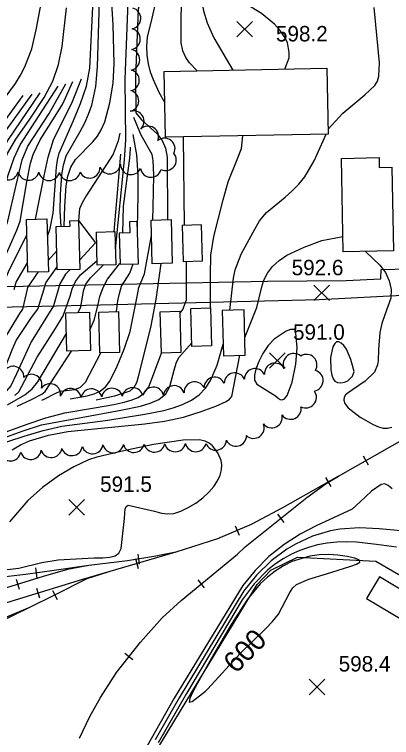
# Model space of a CAD drawing. Extents: x 79600 to 91800, y 75600 to 84400.
# Drawn here: x 88117 to 88483, y 77293 to 77994 of the extents above; entities that cross this region are included whole.
import ezdxf

# ---------------------------------------------------------------- set-up
doc = ezdxf.new("R2010")
doc.units = 0
for name, color, linetype in [('080-090$0$BLDG', 7, 'Continuous'), ('080-090$0$INDEX', 7, 'Continuous'), ('080-090$0$INDXLBL', 7, 'Continuous'), ('080-090$0$INTER', 7, 'Continuous'), ('080-090$0$ROAD', 7, 'Continuous'), ('080-090$0$RR', 7, 'Continuous'), ('080-090$0$SPOTMARK', 7, 'Continuous'), ('080-090$0$SPOTS', 7, 'Continuous'), ('080-090$0$TRANSPWRLN', 7, 'Continuous'), ('080-090$0$TREES', 7, 'Continuous')]:
    doc.layers.add(name, color=color, linetype=linetype)

# ---------------------------------------------------------------- blocks, each defined once
blk = doc.blocks.new('080-090$0$SPOTS')
at = {"layer": '080-090$0$SPOTMARK'}
for p, q in [((-0.5, -0.5), (0.5, 0.5)), ((-0.5, 0.5), (0.5, -0.5))]:
    blk.add_line(p, q, dxfattribs=at)

msp = doc.modelspace()

# ---------------------------------------------------------------- linework, layer by layer
at = {"layer": '080-090$0$BLDG'}
for points in [[(88421.5, 77878.33), (88263.71, 77875.23), (88262.46, 77939.03), (88420.25, 77942.13)], [(88470.88, 77855.41), (88471.08, 77845.96), (88483.25, 77846.22), (88484.94, 77765.06), (88436.17, 77764.05), (88434.29, 77854.64)], [(88128.88, 77795.59), (88148.85, 77796.13), (88150.24, 77744.74), (88130.28, 77744.2)], [(88171.24, 77788.93), (88171.09, 77794.18), (88179.55, 77794.41), (88180.83, 77747.07), (88158.75, 77746.48), (88157.61, 77788.56)], [(88228.83, 77793.26), (88229.13, 77782.38), (88218.86, 77782.1), (88219.67, 77752.09), (88237.56, 77752.57), (88236.45, 77793.46)], [(88269.17, 77795.3), (88270.32, 77753.13), (88250.89, 77752.6), (88249.74, 77794.78)], [(88279.81, 77789.71), (88280.76, 77754.73), (88299.71, 77755.24), (88298.77, 77790.22)], [(88214.72, 77783.67), (88215.59, 77751.57), (88197.6, 77751.09), (88196.73, 77783.18)], [(88289.45, 77672.42), (88288.45, 77709.24), (88307.32, 77709.75), (88308.32, 77672.93)], [(88168.22, 77667.65), (88167.21, 77704.88), (88189.97, 77705.49), (88190.98, 77668.26)], [(88200.14, 77666.07), (88199.07, 77705.69), (88218.17, 77706.2), (88219.24, 77666.59)], [(88259.81, 77665.93), (88258.72, 77705.94), (88277.61, 77706.45), (88278.69, 77666.44)], [(88341.13, 77663.86), (88339.94, 77707.71), (88318.67, 77707.13), (88319.86, 77663.28)], [(88520.26, 77425.86), (88511.46, 77431.13), (88507.35, 77427.19), (88471.14, 77448.86), (88458.66, 77427.99), (88504.96, 77400.28)]]:
    msp.add_lwpolyline(points, close=True, dxfattribs=at)
at = {"layer": '080-090$0$INDEX'}
msp.add_line((88282.25, 77789.77), (88281.36, 77875.57), dxfattribs=at)
for points in [[(88215.19, 77766.58), (88224.11, 77853.21), (88225.41, 77872.61), (88224.58, 77931.65), (88227.88, 78015.01)], [(88029.61, 77789.5), (88037.03, 77805.23), (88063.97, 77849.31), (88079.6, 77874.03), (88107.33, 77912.37), (88118.26, 77927.43), (88123.14, 77935.31), (88127.46, 77943.53), (88134.09, 77961.02), (88138.5, 77979.31), (88143.46, 78006.46)], [(88263.05, 77908.95), (88257.68, 77918.61), (88252.03, 77930.84), (88249.31, 77938.32), (88247.16, 77946.38), (88245.87, 77954.81), (88245.6, 77963.51), (88246.43, 77972.41), (88250.83, 77990.55), (88255.07, 78009.02)], [(88048.3, 77700.46), (88051.88, 77704), (88056.49, 77712.01), (88059.38, 77725.73), (88061.18, 77733.67), (88082.29, 77781.14), (88103.9, 77842.08), (88110.63, 77859.4), (88118.52, 77873.4), (88131.55, 77891.88), (88146.13, 77913.85), (88154.46, 77929.67), (88160.06, 77945.71), (88163.5, 77963.31), (88167.81, 78000.65)], [(88149.3, 77779.37), (88152.07, 77786.68), (88154.81, 77801.62), (88158.22, 77846.07), (88158.96, 77852.85), (88160.58, 77859.67), (88174.69, 77891.32), (88181.49, 77907.92), (88187.18, 77924.81), (88190.53, 77942.1), (88193.44, 78001.69)], [(88117.21, 77727.46), (88119.14, 77734.71), (88130.03, 77753.4)], [(88179.14, 77705.2), (88181.7, 77710.89), (88183.21, 77720.15), (88184.29, 77726.31), (88186.69, 77732.77), (88190.91, 77738.97), (88203.38, 77751.24)], [(88277.67, 77704.19), (88280.66, 77708.25), (88284.15, 77717.6), (88284.15, 77754.82)], [(88110.61, 77615.8), (88127.43, 77625.28), (88134.39, 77631.12), (88139.88, 77637.92), (88167.75, 77684.87)], [(88084.03, 77580.32), (88129.54, 77596.85), (88147.75, 77603.03), (88166.23, 77607.96), (88194.81, 77612.75), (88213.76, 77616.12), (88222.53, 77618), (88230.47, 77620.07), (88237.39, 77622.88), (88243.16, 77627.06), (88247.69, 77633.02), (88259.89, 77665.93)]]:
    msp.add_lwpolyline(points, dxfattribs=at)
msp.add_lwpolyline([(88304.82, 77340.18), (88336.05, 77374.61), (88361.14, 77398.8), (88367.58, 77405.5), (88373.23, 77412.68), (88384.17, 77433.79), (88387.14, 77438.3), (88390.78, 77441.54), (88402.73, 77446.72), (88419.79, 77451.9), (88436.42, 77456.93), (88443.46, 77459.18), (88449.04, 77461.18), (88452.2, 77463.02), (88451.85, 77464.89), (88447.35, 77466.85), (88439.81, 77468.65), (88430.83, 77469.98), (88421.71, 77470.55), (88412.71, 77470.26), (88403.8, 77469.04), (88386.39, 77463.71), (88378.06, 77459.58), (88370.12, 77454.49), (88362.63, 77448.59), (88355.68, 77442.02), (88343.4, 77427.34), (88327.53, 77402.72), (88308.43, 77370.08), (88294.42, 77345.19), (88290.14, 77337.2), (88287.21, 77330.78), (88286.83, 77327.44), (88289.65, 77328.05), (88302.67, 77337.97)], close=True, dxfattribs=at)
at = {"layer": '080-090$0$INTER'}
for p, q in [((88379.57, 77941.33), (88383.55, 77952.19)), ((88213.93, 77783.65), (88220.33, 77858.89)), ((88149.94, 77755.67), (88158.25, 77764.79))]:
    msp.add_line(p, q, dxfattribs=at)
for points in [[(88231.48, 78139.91), (88235.83, 78102.02), (88244.09, 78054.36), (88244.43, 78035.54), (88243.54, 78026.27), (88241.94, 78017.34), (88237.24, 77999.29), (88234.73, 77933.83), (88235.09, 77899.03), (88240.4, 77891.95), (88255.65, 77878.54), (88260.62, 77872.21), (88263.78, 77864.54), (88265.41, 77855.99), (88265.86, 77795.22)], [(88165.48, 77788.77), (88166.14, 77808.51), (88167.44, 77827.97), (88169.03, 77837.4), (88172, 77846.04), (88176.66, 77853.54), (88193.28, 77870.89), (88197.7, 77876.23), (88201.52, 77882.48), (88204.83, 77890.17), (88209.95, 77908.47), (88212.96, 77927.76), (88213.99, 77946.66), (88213.17, 77984.24), (88208.63, 78058.41)], [(88294.59, 77939.66), (88287.1, 77947.45), (88283.45, 77952.45), (88280.45, 77958.93), (88278.87, 77966.81), (88279.43, 78027.04)], [(88383.55, 77952.19), (88383.77, 77957.48), (88381.92, 77966.94), (88378.98, 77972.83), (88374.72, 77978.96), (88369.44, 77984.88), (88356.83, 77995.11), (88342.68, 78003.88), (88328.12, 78011.3), (88321.05, 78014.2), (88309.27, 78017.79), (88305.39, 78018.29), (88302.71, 78018.01), (88300.85, 78017.09), (88299.53, 78015.58), (88298.7, 78009.37), (88300.67, 77997.82), (88304.15, 77986.05), (88310.52, 77971.59), (88329.21, 77940.34)], [(88162.71, 77788.7), (88161.62, 77803.39), (88161.98, 77819.55), (88163.42, 77838.63), (88164.95, 77848.13), (88167.54, 77857.09), (88181.01, 77880.88), (88185.44, 77889.06), (88189.24, 77897.6), (88192.34, 77906.42), (88196.31, 77924.58), (88197.92, 77943.46), (88199.8, 78007.67)], [(88421.41, 77883), (88435.61, 77898.59), (88456.93, 77916.5), (88466.75, 77925.44), (88469.25, 77929.64), (88470.65, 77934.47), (88471.37, 77947.48), (88466.09, 78001.17)], [(88038.43, 77624.06), (88040.82, 77625.1), (88046.74, 77628.91), (88052.6, 77634.25), (88058.19, 77640.88), (88063.23, 77648.39), (88082.66, 77690.51), (88088.88, 77702.97), (88092.33, 77712.06), (88093.77, 77723.77), (88095.08, 77730.59), (88112.34, 77768.36), (88119.66, 77784.94), (88122.77, 77793.74), (88129.26, 77831.84), (88132.96, 77850.21), (88135.59, 77858.47), (88142.26, 77872.55), (88156.85, 77895.59), (88164.18, 77907.67), (88173.91, 77929.23)], [(88071.73, 77689.29), (88077.96, 77703.49), (88081.25, 77712.38), (88083.03, 77724.75), (88084.34, 77731.55), (88099.47, 77765.22), (88105.74, 77779.14), (88111.04, 77793.96), (88118.84, 77828.6), (88124.95, 77853.2), (88130.17, 77866.68), (88150.92, 77898.33), (88167.19, 77927.09)], [(88137.65, 77795.83), (88146.1, 77837.93), (88150.16, 77855.94), (88155.19, 77872.86), (88173.67, 77910), (88182.18, 77931.88)], [(88064.47, 77700.9), (88067.96, 77710.03), (88070.39, 77724.87), (88073.72, 77736.92), (88088.37, 77767.74), (88095.82, 77784.72), (88111.37, 77838.3), (88116.99, 77855.28), (88122.98, 77867.95), (88159.63, 77924.68)], [(88055.03, 77801.23), (88086.55, 77858.55), (88101.89, 77883.17), (88125.69, 77915.62)], [(88060.74, 77787.34), (88074.89, 77818.82), (88095.23, 77858.21), (88103.94, 77874.37), (88134.34, 77917.01)], [(88061.41, 77762.48), (88085.62, 77819.92), (88096.84, 77845.08), (88110.83, 77871.95), (88142.11, 77918.26)], [(88251.55, 77794.83), (88252.26, 77822.04), (88252.44, 77838.77), (88251.79, 77852.77), (88250.81, 77858.53), (88240.2, 77877.1), (88232.97, 77894.41)], [(88219.65, 77879.1), (88217.92, 77871.83), (88213.04, 77858.88), (88186.81, 77818.25), (88182.94, 77811.58), (88180.52, 77805.9), (88179.51, 77794.41)], [(88236.62, 77787.08), (88237.42, 77819.37), (88237.26, 77838.53), (88235.91, 77858.2), (88232.56, 77878.01)], [(88326.17, 77707.34), (88329.84, 77738.5), (88331.39, 77746.77), (88337.09, 77761.82), (88348.75, 77783.15), (88355.06, 77794.12), (88361.64, 77802.3), (88379.81, 77817.06), (88386.61, 77823.1), (88393.07, 77829.71), (88398.88, 77836.89), (88407.94, 77852.28), (88419.44, 77878.29)], [(88307.26, 77709.75), (88307.47, 77741.47), (88307.8, 77760.82), (88310.54, 77778.87), (88319.55, 77814.45), (88324.52, 77831.91), (88333.2, 77853.47), (88337.41, 77864.31), (88338.62, 77876.7)], [(88222.31, 77782.2), (88223.08, 77808.46), (88229.09, 77855.06), (88229.87, 77864.07), (88229.74, 77865.5)], [(88179.55, 77794.35), (88195.85, 77772.83), (88180.58, 77756.21)], [(88071.65, 77642.81), (88086.16, 77677.65), (88097.66, 77700.26), (88102.28, 77708.83), (88104.79, 77724.37), (88106.14, 77731.28), (88112.05, 77746.3), (88129.3, 77780.38)], [(88171.3, 77621.37), (88187.68, 77624.55), (88194.63, 77626.4), (88200.55, 77629.06), (88205.57, 77633.02), (88209.84, 77638.57), (88217.05, 77653.15), (88223.64, 77669.73), (88229.54, 77686.92), (88236.56, 77722.49), (88237.81, 77729.52), (88243.27, 77742.84), (88250.14, 77780.05)], [(88340.66, 77681.09), (88352.43, 77710.05), (88357.28, 77730.03), (88359.14, 77736.72), (88362.58, 77743.47), (88367.59, 77749.95), (88373.94, 77755.82), (88381.38, 77760.79), (88398.33, 77768.72), (88415.46, 77774.97), (88435.86, 77779.07)], [(88457.6, 77764.5), (88471.66, 77751.1), (88477, 77743.9), (88480.76, 77735.88), (88482.56, 77727.47), (88482.24, 77719.09), (88476.48, 77703.03), (88473.36, 77694.68), (88471.48, 77685.78), (88470.37, 77669.21), (88469.97, 77658.25), (88469.48, 77654.33), (88466.51, 77647.26), (88457.35, 77638.72), (88445.1, 77630.11), (88440.89, 77627.34), (88438.28, 77625.26), (88436.92, 77623.14), (88436.62, 77620.36), (88437.73, 77616.88), (88440.76, 77612.82), (88452.4, 77603.83), (88465.06, 77596.62), (88470.27, 77594.41), (88474.81, 77593.19), (88478.91, 77593), (88483.12, 77594.08)], [(88117.57, 77624.94), (88118.22, 77625.32), (88121.73, 77628.45), (88139.34, 77661.83), (88157.04, 77689.88), (88164.47, 77702.08), (88171.32, 77720.95), (88173.4, 77728.31), (88176.56, 77735.42), (88181.29, 77741.71), (88197.48, 77755.55)], [(88190.44, 77688.07), (88194.58, 77697.75), (88198.07, 77711.85), (88200.14, 77720.65), (88203.23, 77729.5), (88207.66, 77737.56), (88219.65, 77752.69)], [(88259.26, 77752.83), (88254.52, 77717.73), (88249.57, 77692.31), (88237.22, 77642.98), (88235.52, 77637), (88233.18, 77632.46), (88229.14, 77629.03), (88214.23, 77624.19), (88196.5, 77620.14)], [(88216.15, 77706.15), (88217.62, 77716.57), (88219.02, 77723.78), (88221.08, 77730.71), (88229.27, 77743.34), (88232.58, 77752.44)], [(88069.1, 77618.07), (88076.22, 77621.06), (88080.83, 77623.85), (88085.67, 77628.24), (88090.11, 77634.51), (88097.46, 77650.94), (88103.37, 77669.16), (88106.69, 77677.96), (88122.63, 77704.26), (88125.32, 77708.5), (88128.94, 77723.78), (88130.33, 77729.45), (88140.17, 77744.47)], [(88084.62, 77619.85), (88090.79, 77623.02), (88096.47, 77627.86), (88101.27, 77634.37), (88115.04, 77669.19), (88118.85, 77677.99), (88133.08, 77699.3), (88136.88, 77704.15), (88139.85, 77708.61), (88145.67, 77727.08), (88147.89, 77733.89), (88158.66, 77749.63)], [(88171.31, 77746.82), (88166.93, 77742.3), (88161.25, 77733.15), (88155.16, 77711.74), (88133.54, 77676.89), (88119.22, 77645.68), (88113.75, 77634.05), (88109.6, 77629.25), (88103.38, 77625.05)], [(87483.81, 77281.03), (87542.36, 77325.43), (87557.9, 77336.37), (87608.12, 77361.9), (87650.18, 77385.57), (87691.11, 77406.1), (87761.76, 77443.69), (87818.19, 77477.46), (87834.38, 77486.68), (87905.21, 77515.43), (87993.49, 77546.88), (88091.66, 77578.19), (88125.93, 77590.55), (88143.64, 77596.37), (88220.34, 77610.43), (88239.67, 77614.46), (88249.06, 77617.18), (88257.47, 77620.94), (88263.99, 77626.28), (88268.07, 77633.46), (88272.21, 77649.42), (88274.24, 77656.06), (88276.68, 77661.48), (88289.36, 77675.75)], [(88048.22, 77559.83), (88126.84, 77585.22), (88145.05, 77590.81), (88163.28, 77595.1), (88208.01, 77600.94), (88225.72, 77603.57), (88243.71, 77606.62), (88262.01, 77610.27), (88271.21, 77612.75), (88280.3, 77615.94), (88288.86, 77620.07), (88296.38, 77625.34), (88302.48, 77631.84), (88307.28, 77639.16), (88313.84, 77654.09), (88319.55, 77674.61)], [(88120.01, 77614.44), (88133.97, 77620.94), (88143.79, 77626.06), (88147.26, 77628.75), (88172.74, 77667.77)], [(88115.27, 77572.15), (88123.19, 77576.95), (88131.92, 77580.7), (88150.36, 77586.11), (88169.12, 77589.76), (88243.71, 77597.21), (88262.89, 77599.81), (88281.38, 77603.72), (88298.51, 77609.14), (88312.73, 77614.45), (88322.69, 77618.88), (88325.84, 77621.05), (88328.01, 77623.86), (88335.8, 77663.71)], [(88143.88, 77620.19), (88146.2, 77621.23), (88158.05, 77627.19), (88162.11, 77629.06), (88175.97, 77630.53), (88181.25, 77632.78), (88186.23, 77637.79), (88201.14, 77666.09)], [(88104.64, 77455.28), (88121.48, 77457.44), (88144.02, 77462.63), (88159.76, 77465.45), (88194.76, 77467.43), (88202.92, 77467.42), (88209.8, 77467.85), (88214.92, 77469.13), (88218.48, 77471.79), (88220.85, 77476.37), (88224.12, 77505.29), (88224.42, 77510.51), (88224.83, 77514.44), (88225.61, 77517.08), (88227.5, 77518.39), (88253.18, 77512.42), (88259.76, 77510.68), (88265.66, 77509.9), (88271.72, 77510.45), (88278.54, 77512.57), (88285.83, 77516.02), (88293.08, 77520.43), (88299.82, 77525.44), (88305.76, 77530.85), (88310.65, 77536.47), (88314.31, 77542.11), (88316.76, 77547.59), (88318.1, 77552.71), (88318.44, 77557.35), (88317.89, 77561.57), (88314.64, 77569.24), (88309.36, 77575.84), (88306.14, 77578.51), (88302.09, 77580.54), (88296.63, 77581.75), (88280.77, 77581.45), (88252.12, 77577.33), (88223.45, 77571.1), (88197.11, 77564.85), (88189.24, 77562.39), (88174.75, 77555.69), (88159.98, 77546.7), (88144.53, 77535.57), (88130.4, 77522.91), (88112.44, 77502.15)], [(88483.41, 77534.36), (88479.66, 77537.53), (88476.36, 77539.01), (88473, 77538.56), (88463.49, 77531.81), (88452.47, 77521.56), (88444.9, 77514.49), (88409.75, 77498.34), (88394.33, 77490.14), (88378.8, 77480.28), (88363.97, 77468.45), (88350.55, 77454.94), (88338.7, 77440.46), (88272.1, 77331.19), (88245.62, 77284.27)], [(88502.76, 77492.61), (88471.03, 77495.42), (88451.81, 77496.25), (88432.91, 77494.97), (88423.79, 77493.37), (88406.36, 77488.17), (88389.66, 77480.46), (88381.56, 77475.69), (88366.17, 77464.24), (88352.15, 77450.51), (88339.72, 77435.26), (88276.97, 77331.52), (88253.67, 77290.66)], [(88487.61, 77477.61), (88468.5, 77480.38), (88449.02, 77482.38), (88439.33, 77482.78), (88429.76, 77482.47), (88420.39, 77481.44), (88411.27, 77479.75), (88402.48, 77477.43), (88394.01, 77474.45), (88385.84, 77470.79), (88377.97, 77466.42), (88370.39, 77461.33), (88363.14, 77455.55), (88349.72, 77442.06), (88338.11, 77426.71), (88284.18, 77335.82), (88256.67, 77287.91)]]:
    msp.add_lwpolyline(points, dxfattribs=at)
for points in [[(88389.11, 77688.79), (88384.81, 77688.71), (88380.78, 77687.28), (88369.16, 77679.43), (88363.16, 77673.15), (88358.08, 77665.61), (88354.13, 77657.68), (88351.4, 77650.35), (88349.98, 77644.38), (88350.21, 77639.67), (88352.44, 77635.85), (88370.47, 77624.5), (88372.88, 77622.29), (88374.86, 77620.79), (88376.94, 77620.38), (88379.21, 77621.54), (88381.61, 77624.78), (88386.47, 77637.81), (88390.07, 77655.01), (88391.51, 77671.16), (88389.95, 77688.53)], [(88446.19, 77650.37), (88443.55, 77659.68), (88439.14, 77669.57), (88436.57, 77673.12), (88434.06, 77675.58), (88431.77, 77676.84), (88429.7, 77676.73), (88427.81, 77675.08), (88426.08, 77671.83), (88423.81, 77661.69), (88424.05, 77649.66), (88424.93, 77644.58), (88426.18, 77640.95), (88427.95, 77638.66), (88430.45, 77637.46), (88433.75, 77637.13), (88437.37, 77637.64), (88440.71, 77639.03), (88445.06, 77643.59), (88446.74, 77648.05)]]:
    msp.add_lwpolyline(points, close=True, dxfattribs=at)
at = {"layer": '080-090$0$ROAD'}
for p, q in [((88472.61, 77737.91), (88472.81, 77746.97)), ((88472.81, 77746.97), (88584.66, 77750.09)), ((88438.94, 77736.42), (88472.61, 77737.91)), ((88109.87, 77730.56), (88362.59, 77735.73)), ((88362.59, 77735.73), (88438.94, 77736.42)), ((88550.75, 77724.88), (88412.85, 77717.59)), ((88412.85, 77717.59), (88200.88, 77712.36)), ((88200.88, 77712.36), (87964.07, 77707.12))]:
    msp.add_line(p, q, dxfattribs=at)
at = {"layer": '080-090$0$RR'}
for p, q in [((88431.4, 77546.36), (88551.82, 77615.02)), ((88460.72, 77557.33), (88455.77, 77566.02)), ((88431.4, 77546.36), (88377.27, 77515.74)), ((88419.04, 77545.12), (88423.97, 77536.42)), ((88419.52, 77539.37), (88431.4, 77546.36)), ((88400.94, 77525.82), (88419.52, 77539.37)), ((88341.13, 77477.88), (88400.94, 77525.82)), ((88377.27, 77515.74), (88346.91, 77499.52)), ((88378.85, 77501.71), (88372.6, 77509.51)), ((88346.91, 77499.52), (88314.22, 77485.59)), ((88331.38, 77498.34), (88335.3, 77489.14)), ((88314.22, 77485.59), (88273.89, 77472.94)), ((88333.43, 77470.79), (88341.13, 77477.88)), ((88273.89, 77472.94), (88183.29, 77446.33)), ((88236.79, 77471.01), (88238.39, 77461.14)), ((88273.89, 77472.94), (88254.26, 77468.77)), ((88278.85, 77425.94), (88333.43, 77470.79)), ((88226.95, 77464.35), (88189.59, 77459.87)), ((88254.26, 77468.77), (88226.95, 77464.35)), ((88234.61, 77466.62), (88237.43, 77457.02)), ((88137.86, 77457.53), (88139.17, 77447.62)), ((88189.59, 77459.87), (88155.98, 77454.89)), ((88189.59, 77459.87), (88168.7, 77455.87)), ((88145.11, 77449.27), (88100.85, 77435.73)), ((88127.99, 77451.18), (88106.16, 77448.59)), ((88155.98, 77454.89), (88127.99, 77451.18)), ((88168.7, 77455.87), (88145.11, 77449.27)), ((88207.85, 77453.55), (88187.48, 77446.8)), ((88183.29, 77446.33), (88020.02, 77396.48)), ((88118.87, 77446.47), (88121.79, 77436.91)), ((88187.48, 77446.8), (88155.45, 77430.76)), ((88301.69, 77438.23), (88295.34, 77445.96)), ((88138.75, 77437.96), (88141.67, 77428.4)), ((88154.21, 77435.73), (88158.69, 77426.79)), ((88155.45, 77430.76), (88131.88, 77419)), ((88260.48, 77409.04), (88278.85, 77425.94)), ((88131.88, 77419), (88078.84, 77393.09)), ((88131.88, 77419), (88105.69, 77408.27)), ((88239.45, 77385.64), (88260.48, 77409.04)), ((88216.33, 77356.15), (88239.45, 77385.64)), ((88232.2, 77368.29), (88224.33, 77374.46)), ((88200.86, 77331.93), (88216.33, 77356.15)), ((88190.26, 77313.46), (88200.86, 77331.93)), ((88180.31, 77292.47), (88190.26, 77313.46))]:
    msp.add_line(p, q, dxfattribs=at)
at = {"layer": '080-090$0$TRANSPWRLN'}
msp.add_lwpolyline([(88231.38, 77241.52), (88352.74, 77441.34), (88365.75, 77455.42), (88391.85, 77468.11), (88467.82, 77464.06), (88606.85, 77383.26), (88445.98, 77113.13)], close=True, dxfattribs=at)
at = {"layer": '080-090$0$TREES'}
for centre, start, end in [((88229.57, 77990.43), 281.27091, 75.91015), ((88229.08, 77970.44), 281.27091, 75.91015), ((88228.58, 77950.45), 281.27091, 75.91015), ((88228.09, 77930.45), 281.27091, 75.91015), ((88227.6, 77910.46), 281.27091, 75.91015), ((88232.72, 77890.64), 313.03312, 107.67235), ((88246.82, 77875.76), 339.28345, 133.92268), ((88262.79, 77864.12), 333.8576, 128.49683), ((88264, 77853.17), 244.18319, 38.82242), ((88209.83, 77849.93), 201.33077, 355.97), ((88230.31, 77849.18), 179.82438, 334.46362), ((88110.95, 77844.04), 191.85961, 346.49884), ((88190.04, 77845.9), 207.04443, 1.68366), ((88249.64, 77846.6), 190.36048, 344.99972), ((88130.95, 77843.76), 191.85961, 346.49884), ((88150.94, 77843.47), 191.85961, 346.49884), ((88170.89, 77843.41), 193.14035, 347.77958), ((88388.19, 77655.25), 49.44267, 204.08191), ((88400.41, 77654.42), 328.19142, 122.83065), ((88116.17, 77642.88), 356.14431, 150.78354), ((88369.99, 77645.87), 30.42355, 185.06278), ((88330.93, 77636.42), 24.64105, 179.28028), ((88350.5, 77640.63), 25.02535, 179.66459), ((88406.36, 77639.15), 279.70941, 74.34864), ((88133.76, 77635.06), 341.27484, 135.91407), ((88311.36, 77632.27), 24.64105, 179.28028), ((88151.83, 77625.85), 350.07168, 144.71092), ((88171.78, 77621.26), 9.35916, 163.9984), ((88211.95, 77621.51), 14.2674, 168.90664), ((88231.94, 77622.06), 14.2674, 168.90664), ((88251.93, 77622.61), 14.2674, 168.90664), ((88272.06, 77624.08), 19.41037, 174.0496), ((88291.97, 77627.76), 26.91612, 181.55536), ((88191.96, 77620.95), 14.2674, 168.90664), ((88399.89, 77622.89), 242.24676, 36.88599), ((88385.05, 77611.9), 216.18396, 10.82319), ((88366.77, 77603.6), 218.00153, 12.64077), ((88349.21, 77593.42), 227.57864, 22.21787), ((88332.04, 77585.76), 205.8446, 0.48383), ((88172.98, 77576.61), 198.00536, 352.64459), ((88192.93, 77578.36), 197.33992, 351.97915), ((88213.04, 77579.35), 193.70041, 348.33964), ((88233.03, 77579.71), 193.70041, 348.33964), ((88253.03, 77580.07), 193.70041, 348.33964), ((88273.03, 77580.42), 193.70041, 348.33964), ((88293.09, 77580.5), 192.13329, 346.77252), ((88312.59, 77581.95), 201.69842, 356.33766), ((88113.3, 77571.46), 195.68443, 350.32367), ((88133.15, 77572.9), 198.00536, 352.64459), ((88153.06, 77574.76), 198.00536, 352.64459)]:
    msp.add_arc(centre, 10.25, start, end, dxfattribs=at)

# ---------------------------------------------------------------- block references
at = {"layer": '080-090$0$SPOTMARK', "xscale": 15, "yscale": 15}
for p in [(88340.55, 77979.96), (88415.2, 77724.34), (88372.22, 77658.74), (88177.67, 77516.23), (88410.67, 77342.04)]:
    msp.add_blockref('080-090$0$SPOTS', p, dxfattribs=at)

# ---------------------------------------------------------------- texts
at = {"layer": '080-090$0$INDXLBL'}
msp.add_text('600', height=20, rotation=45.59293, dxfattribs=at).set_placement((88332.16, 77354.28))
at = {"layer": '080-090$0$SPOTS'}
for s, p in [('598.2', (88370.85, 77968.13)), ('592.6', (88386.09, 77741.35)), ('591.0', (88387.39, 77678.77)), ('591.5', (88200.39, 77531.23)), ('598.4', (88431.68, 77357.04))]:
    msp.add_text(s, height=15, dxfattribs=at).set_placement(p)

doc.saveas('drawing.dxf')
